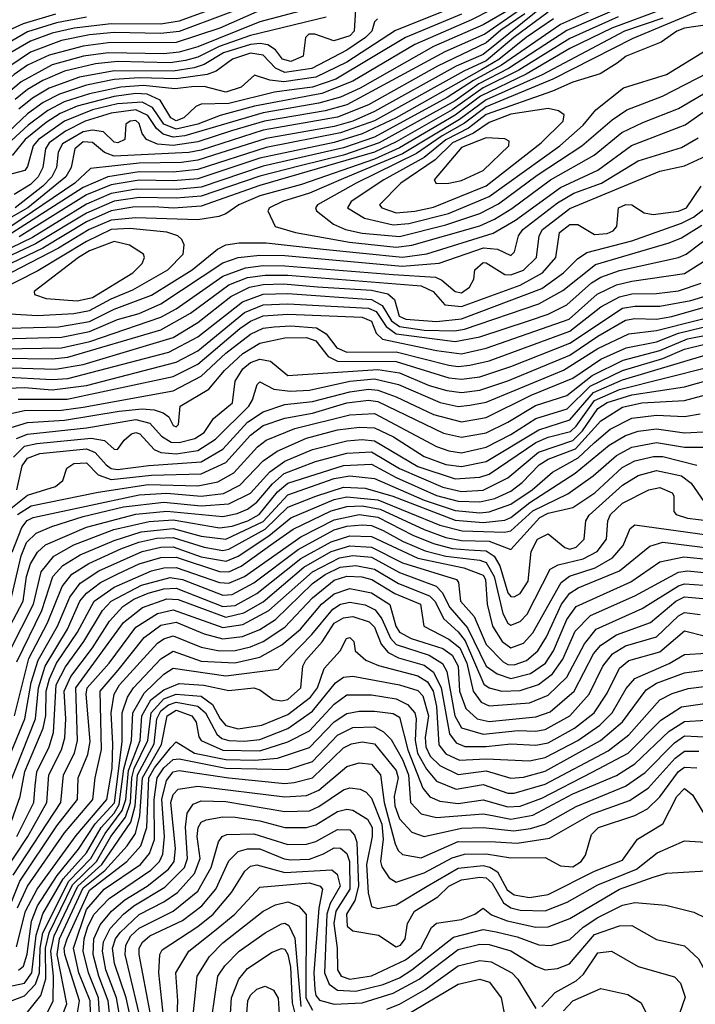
# Model space of a CAD drawing. Extents: x 501367 to 657802, y 482273 to 547541.
# Tile 326 of 656: x 596200 to 598380, y 507884 to 511062. Entities that reach past the tile are written whole.
import ezdxf

# ---------------------------------------------------------------- set-up
doc = ezdxf.new("R2010")
doc.units = 0

msp = doc.modelspace()

# ---------------------------------------------------------------- linework, layer by layer
at = {"layer": '0CON20XD'}
for points in [[(598205.8, 511164.3), (597945, 511047.2), (597754.4, 510915), (597664.1, 510865.9), (597579.4, 510810.6), (597345, 510683.4), (597245, 510648.8), (596985, 510589.6), (596785, 510521.9), (596705, 510514.4), (596575.7, 510515.7), (596495, 510501.6), (596415, 510466.8), (596240.9, 510359.1), (596065.4, 510274.6)], [(597013.3, 511136.7), (596715, 511024.3), (596655, 511017.9), (596505, 511020.7), (596425, 511013.3), (596335, 510994.7), (596235, 510957.4), (596138.5, 510891.5), (596004.7, 510735), (595955, 510705.4), (595935, 510703.6), (595919.9, 510709.9), (595846, 510766), (595717, 510837), (595593.7, 510895), (595435, 511031.2), (595312.1, 511092.1)], [(596983.5, 511156.5), (596715, 511057.2), (596655, 511048.2), (596495, 511049.2), (596375.2, 511034.8), (596305, 511018.8), (596235, 510992.8), (596155, 510946.5), (596091.7, 510888.4), (595985, 510757.6), (595945, 510736.3), (595925, 510743.9), (595881, 510781), (595807.7, 510825), (595654.8, 510895), (595595, 510932.9), (595476.8, 511036.8), (595367.5, 511105)], [(598235.5, 511144.5), (597965, 511027.8), (597776.5, 510905), (597681.7, 510855), (597605, 510800.8), (597359.4, 510665), (597245.1, 510625.1), (597105, 510590.3), (596975, 510557.4), (596785, 510492.5), (596705, 510485.7), (596585, 510488.2), (596505, 510476.9), (596415, 510438.1), (596250.9, 510339.1), (596046.8, 510243.2)], [(597785, 511127), (597657.8, 511062.2), (597475, 510982.1), (597275, 510863.5), (597175, 510823.5), (596957.2, 510782.8), (596847.2, 510752.8), (596775, 510724.5), (596705, 510708.4), (596665, 510725), (596628.3, 510778.3), (596595, 510795.5), (596515, 510790.6), (596435, 510771.6), (596345, 510734.3), (596260.9, 510675), (596243.2, 510655), (596225, 510588.2), (596216.1, 510575), (596155, 510559.2)], [(596415, 511069.9), (596318.3, 511051.7), (596225, 511022.8), (596118.8, 510961.2), (596068.2, 510911.8), (595985, 510808.7), (595945, 510783.1), (595802.2, 510862.2), (595655, 510928.5), (595505, 511054.1), (595425.7, 511115)], [(596315, 511079.9), (596211.5, 511048.5), (596141.9, 511018.1), (596098.9, 510991.1), (596065, 510961.4), (595985, 510858.8), (595953.6, 510836.4), (595926.7, 510836.7), (595665, 510961.6), (595472.3, 511122.3)], [(597625, 511112.9), (597412.3, 511027.7), (597255, 510924.7), (597155, 510877), (597052.1, 510862.1), (597007.1, 510867.1), (596957.3, 510882.7), (596915, 510844.1), (596865, 510827.8), (596795, 510846.6), (596755, 510846), (596700.9, 510839.1), (596599.4, 510849.4), (596526, 510844), (596425, 510823.1), (596343.4, 510796.6), (596290.8, 510769.2), (596227.7, 510722.3), (596077.5, 510585)], [(597125, 511095.3), (596975, 511055.8), (596775, 510974.2), (596715, 510957.3), (596665, 510952.1), (596485, 510955.7), (596405.5, 510944.5), (596305, 510916.2), (596205, 510861.9), (596145, 510810.9)], [(597905, 511118.5), (597695, 510949.9), (597608.2, 510911.9), (597344.6, 510765.4), (597274.8, 510735.2), (597215, 510718), (596995, 510678.4), (596825, 510624.5), (596775, 510608.8), (596721.6, 510601.6), (596585, 510599.3), (596428.6, 510581.4), (596378.1, 510535), (596171.4, 510395)], [(598272.6, 511095), (598110.6, 511035), (597975, 510968.8), (597833.9, 510886.1), (597686.4, 510815), (597605, 510753.9), (597425, 510648.4), (597345, 510612.1), (597109.4, 510530.6), (596975, 510493.2), (596907.4, 510465), (596864.9, 510435.1), (596842.9, 510427.1), (596774.2, 510415.8), (596575, 510423.1), (596495, 510415.5), (596424, 510385), (596325.6, 510324.4), (596173.4, 510246.6)], [(597785, 511097.6), (597695, 511045.6), (597534.7, 510975.3), (597298.4, 510841.6), (597235, 510811.8), (597165, 510792.6), (596985, 510761.7), (596732.7, 510687.3), (596695, 510682.8), (596662.4, 510692.4), (596640.9, 510710.9), (596613.3, 510753.4), (596575, 510771), (596495, 510760.4), (596411, 510735), (596347.3, 510702.7), (596294.9, 510665), (596282.7, 510645), (596274.4, 510585), (596259.4, 510555), (596235, 510530.7), (596182.5, 510497.5)], [(597283, 511095), (597279.2, 511025), (597265, 511009.8), (597213.8, 510993.8), (597152, 511015), (597132.5, 511015), (597122.5, 511005), (597114.7, 510945), (597075, 510927.8), (597047.9, 510935), (597025.1, 510965.1), (597000.9, 510980.9), (596975.8, 510985.7), (596945, 510982.6), (596857.2, 510955), (596795, 510917.7), (596762.7, 510907.3), (596695, 510896.6), (596505, 510897.2), (596393.4, 510876.6), (596295, 510841.4), (596240.9, 510809.1), (596196.9, 510773.1)], [(597815.7, 511095), (597700.2, 511015), (597571.7, 510958.3), (597255, 510787.9), (597185, 510768.1), (596990.3, 510735), (596883.3, 510703.3)], [(598425, 511105.1), (598178.3, 511001.7), (597920.2, 510869.8), (597705, 510780.8), (597635, 510728.6), (597562.6, 510687.4), (597480.2, 510629.8), (597285.9, 510535), (597160.3, 510465), (597154.2, 510455), (597158.1, 510445), (597212.6, 510402.6), (597250.9, 510385), (597305, 510373.1), (597425, 510362.5), (597575, 510400.2), (597685, 510436.5), (597745, 510467.7), (597869.8, 510560.2), (598013.3, 510655), (598111.2, 510738.8), (598158.9, 510771.1), (598274.3, 510815.7), (598495, 510929.8)], [(596965, 511087.5), (596846.2, 511035), (596705, 510988.4), (596485, 510987.8), (596405, 510976.9), (596295, 510947.6), (596225, 510915.5), (596182.2, 510885), (596135, 510844.9), (596024.5, 510715.5), (595985, 510685.4), (595945, 510671.4), (595887.1, 510687.1), (595825, 510741.1), (595766.9, 510776.9), (595604, 510854), (595565, 510877.6), (595415, 511008.1), (595375, 511030.7), (595277.8, 511067.8)], [(597354.7, 511065.3), (597345, 511055.6), (597335.8, 511025), (597315.7, 511005), (597255, 510963.9), (597142.1, 510905), (597055, 510891.7), (597025, 510906.3), (596985, 510948), (596945, 510954.3), (596886.1, 510935), (596833.4, 510896.6), (596804.6, 510885.4), (596705, 510871.7), (596585, 510874.8), (596505, 510868.7), (596415, 510850.8), (596328.1, 510821.9), (596275.2, 510794.8), (596225, 510758.7), (596063.7, 510606.3)], [(597829.2, 511080.8), (597752, 511028), (597705, 510987.1), (597547.7, 510912.3), (597325, 510787.5), (597225, 510747.7), (596985, 510705.2), (596785, 510641.1), (596746.2, 510633.8), (596505, 510622), (596473.1, 510633.1), (596435, 510665.7), (596405, 510667.5), (596378, 510645), (596366.4, 510585), (596349, 510555), (596226.1, 510455), (596065, 510363)], [(598131.1, 511071.1), (597975, 511001.6), (597810.3, 510899.7), (597695, 510842), (597595, 510771.2), (597415, 510667.9), (597345, 510634.8), (596975, 510526.7), (596785, 510460.3), (596695.8, 510454.2), (596632.3, 510457.7), (596565, 510457.3), (596495, 510445.2), (596415, 510409.5), (596274.8, 510325.2), (596071.8, 510228.2)], [(597905, 511086.4), (597794.2, 511005), (597705, 510929.8), (597633.4, 510896.6), (597345, 510735.4), (597235, 510696.6), (596995, 510649.4), (596775, 510578.4), (596695, 510570.4), (596585, 510571.6), (596484.6, 510555.4), (596405, 510520.4), (596175, 510372.7)], [(597625, 511079.9), (597445, 511004.9), (597219.5, 510870.5), (597145, 510844.5), (597085, 510836.6), (597022.1, 510827.9), (596875, 510792.2), (596785, 510790), (596768.3, 510781.7), (596729.5, 510745), (596705, 510735.8), (596687.1, 510745), (596652.7, 510802.7), (596611.4, 510821.4), (596575, 510823.9), (596505, 510814.4), (596385, 510783), (596331, 510759), (596285, 510730.1), (596218, 510675), (596176, 510624)], [(597189.2, 511070.8), (596945, 511011.4), (596843.9, 510976.1), (596775, 510941), (596735, 510930.5), (596685, 510923), (596515, 510926.8), (596445, 510919.5), (596345, 510895.8), (596275, 510866.4), (596225, 510837.1), (596185.3, 510804.7)], [(597921.9, 511065), (597834.1, 511005), (597746.2, 510933.8), (597691, 510901), (597414.6, 510745), (597305, 510693.8), (597215, 510665.6), (596975, 510615.6), (596775, 510548.9), (596695, 510541.9), (596585, 510544.1), (596495, 510529.4), (596415, 510496.4), (596198.6, 510361.4)], [(598275, 511067.6), (598151.2, 511025), (597885.5, 510884.5), (597705, 510804), (597619.4, 510740.6), (597435, 510629.5), (597245, 510549.6), (597135, 510501.8), (597048, 510475), (597005.4, 510455), (597000.9, 510445), (597024.3, 510395), (597089.4, 510375), (597263.6, 510343.6), (597415, 510327.7), (597465, 510334.2), (597685, 510397.3), (597731.9, 510418.1), (597787.7, 510452.3), (597912.4, 510545), (598053.5, 510625), (598142.3, 510697.7), (598210.1, 510730.1), (598325, 510776.1), (598505, 510880.9)], [(598425, 511047), (598345, 511035.3), (598320.2, 511025), (598269.9, 510990.1), (598156.9, 510945), (598127.6, 510922.4), (598072.6, 510887.4), (597985, 510860.9), (597918.8, 510831.2), (597705, 510756.5), (597647.5, 510712.5), (597575, 510674.5), (597505, 510617.6), (597375.2, 510545), (597268.9, 510475), (597257.2, 510455), (597311.9, 510421.9), (597405, 510400.3)], [(597405, 510400.3), (597455, 510404.7), (597583.1, 510436.9), (597715, 510491), (597942.5, 510655), (598018.3, 510721.8), (598059.1, 510770.9), (598147.7, 510842.3), (598287.3, 510885), (598481.8, 511005)], [(596043.3, 510063.2), (596325, 510071.2), (596425, 510088.5), (596505, 510128), (596625, 510172.5), (596755.9, 510255), (596838.4, 510321.6), (596865, 510335.2), (596908.4, 510341.6), (596995, 510341.8), (597178.9, 510321.1), (597435, 510296), (597513.7, 510306.3), (597727.2, 510372.8), (597799.2, 510415), (597945, 510521), (598065, 510576.2), (598174, 510656), (598347.5, 510722.5), (598535, 510855.4)], [(597415, 510439.2), (597475, 510443.9), (597535, 510457), (597705, 510526.2), (597881.9, 510665), (597953.8, 510735), (597956.1, 510755), (597938.3, 510768.3), (597905, 510775.1), (597785, 510757.1), (597715, 510730.9), (597664.5, 510695.5), (597596.3, 510665), (597540, 510610.1), (597429.4, 510535), (597360.9, 510465), (597368.7, 510455), (597415, 510439.2)], [(596883.3, 510703.3), (596775, 510667.8), (596695, 510656), (596645, 510660.8), (596608.8, 510675), (596594.8, 510694.8), (596585, 510727.5), (596575, 510736.8), (596556.9, 510735), (596541.9, 510725), (596539.2, 510675), (596516.2, 510665), (596505, 510666.9), (596469.9, 510699.9), (596435, 510705.7), (596405, 510700.4), (596338, 510662), (596324.2, 510635), (596318.9, 510585), (596303.4, 510555), (596274.5, 510525), (596185.1, 510455)], [(596145, 510032.4), (596335, 510037.3), (596425, 510055.9), (596515.9, 510094.1), (596585, 510114.3), (596655, 510144.5), (596855, 510277.4), (596905, 510294.5), (596975, 510302), (597055, 510300.6), (597433.9, 510266.1), (597553.3, 510276.7), (597695.9, 510325.9), (597741.4, 510321.4), (597785, 510301.4), (597796.7, 510313.3), (597809.6, 510365), (597822.8, 510385), (597935, 510471.1), (597987.7, 510502.3), (598077.4, 510535), (598195, 510606.6), (598335, 510649.8), (598389.1, 510680.9)], [(597543.7, 510533.7), (597585, 510534.2), (597625, 510543), (597695.8, 510575), (597777.8, 510655), (597779.6, 510669.6), (597765, 510677.9), (597705, 510680.7), (597625, 510649.4), (597536.7, 510545), (597543.7, 510533.7)], [(596145, 510000.2), (596335, 510003.2), (596426.2, 510023.8), (596655, 510102.2), (596705, 510128.4), (596855, 510234.7), (596928.9, 510261.1), (596985, 510268.3), (597055, 510268), (597405, 510239.7), (597541.5, 510231.5), (597561.7, 510221.7), (597605, 510184.5), (597625, 510180.2), (597651, 510199), (597664.7, 510225), (597668.1, 510255), (597695, 510278), (597705, 510277.5), (597765, 510239.3), (597785, 510238.4), (597825, 510253.3), (597867, 510295), (597876.1, 510365), (597886.7, 510385), (597975, 510452.9), (598265, 510573.4), (598345, 510591), (598415, 510622.5)], [(596145, 509970.1), (596305, 509967.4), (596355, 509972.8), (596655, 510060.6), (596751.2, 510115), (596875, 510205.9), (596935, 510229.6), (596992.2, 510237.8), (597065, 510237.9), (597495, 510203), (597533.6, 510185), (597572.1, 510142.1), (597625, 510136.9), (597815, 510205.7), (597887, 510245), (597929.5, 510295), (597942.1, 510375), (597975, 510401.4), (598000.9, 510400.9), (598055, 510368.5), (598095, 510371.9), (598115, 510380.7), (598126.7, 510395), (598131.5, 510455), (598155.2, 510465.2), (598175, 510464.7), (598215, 510438.7), (598243.7, 510433.7), (598325, 510444.1), (598351.5, 510455), (598398.4, 510525)], [(596135, 509939.9), (596315, 509934.1), (596405, 509949.2), (596695, 510036), (596775, 510085.1), (596881.1, 510168.9), (596941.7, 510198.3), (596985, 510207.5), (597050.8, 510209.2), (597160.4, 510200.4), (597335, 510188.7), (597387.4, 510177.4), (597409, 510159), (597423.9, 510105), (597445.5, 510095), (597545, 510087.8), (597625, 510097), (597885, 510194.4), (597954.9, 510245.1), (597999.3, 510290.7), (598029.4, 510310.6), (598175, 510348.7), (598335, 510405.3), (598373.4, 510425), (598425.8, 510465)], [(596135, 509871.2), (596215, 509874.4), (596305, 509867.3), (596415, 509881.1), (596705, 509956.7), (596775, 509993.6), (596925, 510116.7), (596985, 510141.5), (597065.1, 510144.9), (597325, 510131.5), (597350, 510120), (597381.8, 510071.8), (597415, 510048.4), (597605, 510022.9), (597685, 510039), (597845, 510091.7), (597905, 510111.9), (597965, 510141.9), (598045, 510212.8), (598075, 510231.5), (598135, 510252.3), (598325, 510294.3), (598350.3, 510305), (598548.4, 510455)], [(596145, 509909.2), (596305, 509900.6), (596355.6, 509904.4), (596681.3, 509988.7), (596775, 510038.8), (596918.5, 510151.5), (596985, 510176.1), (597065, 510178.6), (597335, 510159.3), (597369.5, 510139.5), (597399.9, 510089.9), (597425, 510071.8), (597505, 510060.2), (597602.4, 510057.6), (597635, 510063.1), (597875, 510144.5), (597951.9, 510188.1), (598058, 510272), (598295, 510341.5), (598335, 510358.4), (598400.6, 510399.4)], [(596257.5, 510107.5), (596375, 510113.7), (596425, 510123.5), (596495, 510161.6), (596565, 510190.6), (596678.1, 510255), (596727.8, 510305), (596730.4, 510335), (596722.9, 510352.9), (596710.6, 510365), (596675, 510376), (596555, 510388.2), (596495, 510385.4), (596415, 510346.5), (596258.2, 510251.8), (596125.7, 510185), (596113.3, 510163.3), (596119.1, 510129.1), (596131.2, 510115), (596257.5, 510107.5)], [(596385, 510154.7), (596434.8, 510165), (596565.2, 510245), (596594.8, 510275), (596602.5, 510295), (596599.1, 510305), (596554.2, 510334.2), (596505, 510346.5), (596425, 510315.6), (596390.2, 510295), (596246.2, 510185), (596248.2, 510175), (596285, 510161.8), (596385, 510154.7)], [(596195, 509837.7), (596352.7, 509837.3), (596695, 509910), (596775, 509950.5), (596909.9, 510065), (596945, 510089.6), (596985, 510106.7), (597065, 510111.4), (597305, 510101.6), (597335, 510088.6), (597350, 510050), (597370.8, 510030.8), (597544.9, 509994.9), (597625, 509983.7), (597705, 510002), (597973, 510095), (598063.5, 510176.5), (598125, 510206), (598175, 510218.7), (598345, 510243.4), (598415, 510286.8)], [(596136, 509784), (596215, 509800.3), (596335, 509801.9), (596405, 509811.1), (596695, 509863.9), (596785, 509911.1), (596865, 509985.8), (596945, 510046.9), (596985, 510066.2), (597020.8, 510070.8), (597075, 510074.5), (597157.6, 510067.6), (597188.7, 510048.7), (597222.9, 510002.9), (597255, 509989.3), (597415, 509990.2), (597585, 509947.5), (597615, 509943.2), (597652.7, 509947.3), (597715, 509961), (597975, 510056.8), (598075, 510135.6), (598135, 510167.6), (598175, 510176.8), (598255, 510178.3), (598325, 510187.4), (598398.3, 510211.7)], [(596145, 509737.4), (596225, 509762.3), (596345, 509769.2), (596521.1, 509798.9), (596595, 509805.6), (596633.3, 509803.3), (596663, 509793), (596680.7, 509780.7), (596695, 509752.5), (596705, 509747.8), (596712.2, 509755), (596717.3, 509815), (596810.6, 509869.4), (596860.5, 509929.5), (596920.4, 509985), (596975, 510018.2), (597055, 510034.9), (597125, 510036), (597155, 510025.6), (597195.5, 509975.5), (597225, 509959.9), (597415, 509958.4), (597585, 509905.7), (597625, 509901.4), (597685, 509909.5), (597785, 509942.6), (597975, 510018.2), (598145, 510130.5), (598185, 510137.6), (598265, 510137), (598365, 510156.2), (598428.9, 510175)], [(596189.4, 509710.6), (596225, 509724.7), (596415, 509744.6), (596575, 509772.1), (596620.3, 509760.3), (596657.5, 509717.5), (596688.5, 509698.5), (596715, 509697.1), (596765, 509710.8), (596795, 509729.8), (596825.4, 509774.6), (596886.2, 509825), (596895.1, 509895), (596920, 509935), (596944.9, 509955.1), (596975, 509966.2), (597009.4, 509959.4), (597065, 509913.2), (597355, 509932.7), (597425, 509922.3), (597521.6, 509881.6), (597578.5, 509865), (597625, 509858.8), (597685, 509866.2), (597775, 509896.6), (597975, 509978.8), (598065, 510040.4), (598155, 510092.1), (598185, 510097.9), (598255, 510095.1), (598303.9, 510103.9), (598495, 510159.5)], [(596179.9, 509650.1), (596215, 509685.3), (596255, 509694.6), (596431, 509711), (596474.1, 509704.1), (596505, 509676), (596515, 509674.4), (596536.7, 509705), (596560.5, 509725), (596575, 509729.3), (596587.2, 509725), (596634.1, 509675), (596655.3, 509665.3), (596705, 509661), (596775, 509671.9), (596831.9, 509708.1), (596938.8, 509815), (596951.1, 509835), (596965.9, 509884.1), (596975, 509893.5), (597019.9, 509869.9), (597073, 509863), (597135, 509866.3), (597264.6, 509895.3), (597345, 509902.8), (597422.4, 509885), (597556.5, 509826.5), (597615, 509814.1), (597652, 509818), (597705, 509827.1), (597955, 509930.6), (598065, 510000.4), (598165, 510047.7), (598255, 510058.4), (598523.2, 510126.8)], [(596155, 509471.6), (596225, 509527.3), (596315.6, 509555), (596339.5, 509575), (596351.8, 509615), (596375, 509629.3), (596415, 509631.8), (596452.7, 509592.7), (596495, 509578.4), (596625, 509592.1), (596785, 509595.7), (596865, 509632.3), (596945, 509721.4), (596985, 509752.1), (597055, 509776), (597145, 509792.5), (597254.9, 509825.1), (597325, 509834.4), (597355, 509830), (597567.3, 509727.3), (597625, 509714.1), (597705, 509728.9), (597775, 509762.9), (597863.6, 509816.4), (597965, 509849.4), (598046.7, 509913.3), (598146.6, 509963.4), (598265, 509994.5), (598355, 510032.1), (598425, 510046.2)], [(596191, 509545), (596207.6, 509622.4), (596225, 509647.2), (596265, 509661.6), (596415, 509677.4), (596443, 509665), (596479.2, 509625), (596495, 509613.4), (596515, 509610.2), (596616.5, 509623.5), (596785, 509634.9), (596855, 509675.6), (596935, 509763), (596985, 509796.9), (597055, 509820.1), (597145, 509829.4), (597265, 509861), (597325, 509869.2), (597355, 509866.2), (597415, 509845.1), (597535, 509787.4), (597625, 509764.1), (597705, 509778.1), (597850.1, 509849.9), (597984.8, 509905), (598075, 509966.7), (598157.1, 510002.8), (598255, 510022.1), (598325, 510050.5), (598405, 510070.2)], [(596193.3, 509465), (596236.6, 509493.4), (596453.2, 509536.8), (596615, 509561.5), (596775, 509557.5), (596839.1, 509570.9), (596890.4, 509599.6), (596966.7, 509683.3), (596995.3, 509704.7), (597087.8, 509742.2), (597265, 509786.8), (597345, 509790.6), (597544.7, 509685), (597585, 509670.3), (597625, 509664.4), (597705, 509682.6), (597785, 509722.8), (597865, 509775.3), (597966, 509806), (598041, 509879), (598145, 509929.7), (598275, 509968.5), (598345, 509998.4), (598410.8, 510015)], [(596176.2, 509343.8), (596206.8, 509423.2), (596224.6, 509445.4), (596243.3, 509455), (596585, 509528.3), (596675, 509533.8), (596785, 509524), (596857.2, 509532.8), (596910.6, 509559.4), (596985, 509637.7), (597030.7, 509669.3), (597125, 509711.6), (597225, 509738.6), (597296.7, 509746.7), (597345, 509744.2), (597405.8, 509715.8), (597505, 509652.4), (597575, 509626.8), (597625, 509619.5), (597705, 509635.8), (597875, 509738.4), (597975, 509770.3), (598051.6, 509858.4), (598145, 509899.4), (598415, 509980)], [(596171.3, 509188.7), (596205, 509331.8), (596222.4, 509375), (596253.4, 509405), (596303.5, 509426.5), (596405, 509459), (596535, 509489.8), (596665, 509504.5), (596785, 509493.1), (596875, 509499.3), (596945, 509534.2), (597007.2, 509602.8), (597055, 509637), (597145.1, 509674.9), (597255, 509703.3), (597305, 509707.2), (597345, 509702.9), (597485, 509620.4), (597605, 509580), (597684.9, 509585.1), (597714.8, 509595.2), (597865, 509697.2), (597905, 509714.6), (597976.8, 509733.2), (597995, 509749.6), (598055, 509833.3), (598135, 509868.7), (598425, 509942)], [(596147.9, 509065), (596211.3, 509185), (596222.4, 509265), (596234.5, 509305.5), (596257, 509343), (596283, 509367), (596415.7, 509424.3), (596575, 509466.4), (596675, 509475.8), (596855, 509459), (596902, 509468), (596935, 509481.9), (596965, 509504.4), (597015.7, 509564.3), (597053.3, 509596.8), (597154.3, 509635.7), (597255, 509663.1), (597335, 509667), (597425, 509613.2), (597565, 509553.3), (597625, 509539.6), (597695, 509543.3), (597775, 509583.3), (597873.4, 509666.6), (597985, 509704.3), (598015.4, 509735), (598065, 509807.3), (598095, 509826.4), (598175, 509851.2), (598345, 509877.3), (598429, 509901)], [(596167.8, 509025), (596244.9, 509175), (596269.6, 509280.4), (596310, 509330), (596375, 509367.2), (596503.9, 509416.1), (596617.5, 509442.5), (596695, 509447.3), (596845, 509422.3), (596885, 509427.7), (596936.2, 509445), (596972.1, 509465), (597031.7, 509538.2), (597065, 509566.2), (597245, 509623.3), (597335, 509627.3), (597414.4, 509584.4), (597545, 509526.8), (597615, 509507.9), (597684.6, 509505.4), (597733.3, 509516.7), (597785, 509540.1), (597821.5, 509568.5), (597876.4, 509625), (597905, 509643.8), (597992.9, 509677.1), (598075, 509767.4), (598145, 509811.5), (598207.5, 509825), (598345, 509832.8), (598456.9, 509863.1)], [(596190.5, 508989.5), (596271.5, 509155), (596307.1, 509265), (596339.3, 509300.7), (596395.4, 509334.6), (596505, 509381.5), (596591.5, 509408.5), (596695, 509419.3), (596785, 509394.8), (596865, 509385.5), (596985, 509442), (597065, 509528.6), (597215, 509581.6), (597265, 509590.2), (597345, 509581.6), (597505, 509511.6), (597605, 509478.4), (597685, 509470.3), (597715, 509473.1), (597785, 509497.9), (597852.9, 509545), (597918.6, 509601.4), (598002.1, 509647.9), (598053.7, 509696.3), (598105, 509740.5), (598175, 509775.6), (598255, 509786), (598345, 509781.4), (598395, 509790.3)], [(596183, 508815), (596229.7, 509000.3), (596289.5, 509115), (596337.5, 509232.5), (596368, 509272), (596422.7, 509307.3), (596526.3, 509353.7), (596584.2, 509375.8), (596641.9, 509388.1), (596695, 509390.9), (596795, 509359), (596855, 509348.9), (596875, 509353.1), (596992, 509418), (597065, 509488.9), (597155, 509524), (597245, 509553.2), (597315, 509549.7), (597403.8, 509523.8), (597605, 509447), (597695, 509439.1), (597765, 509446.7), (597785, 509455.1), (597846.2, 509503.8), (597992, 509598), (598101.6, 509688.4), (598155, 509720.4), (598195, 509733.5), (598255, 509741.3), (598345, 509729), (598425, 509732.4)], [(596140.3, 508619.7), (596216.9, 508805), (596237.4, 508922.6), (596259.8, 508995), (596321.6, 509105), (596361.9, 509198.1), (596395, 509243.2), (596455, 509283.5), (596595, 509345.9), (596655, 509359.5), (596695, 509360.9), (596785, 509328.7), (596865.8, 509314.2), (596905, 509330.9), (597003.6, 509396.4), (597075, 509454.7), (597215, 509513.6), (597255, 509521.8), (597355, 509512.5), (597555, 509430.2), (597627.9, 509412.1), (597765, 509407.5), (597785, 509411.8), (597855, 509476.6), (597968.2, 509531.8), (598050.4, 509589.6), (598125, 509655.9), (598175, 509682.2), (598255, 509697.1), (598345, 509682.4), (598435, 509681.8)], [(596167.1, 508592.9), (596250.7, 508805), (596261.1, 508905), (596281.8, 508975), (596353.8, 509095), (596393.9, 509185), (596415, 509211.5), (596460.9, 509245), (596516.4, 509273.6), (596585, 509305.7), (596655, 509326.5), (596705, 509327.2), (596845, 509280.6), (596875, 509280.3), (596915, 509298.6), (597017.6, 509372.4), (597081.9, 509418.1), (597205, 509476.6), (597255, 509491), (597305, 509492.7), (597362.5, 509482.5), (597505, 509416.3), (597575, 509390.3), (597625, 509381), (597715, 509379.4), (597785, 509352.5), (597878.1, 509455), (597905, 509468.8), (597985, 509487.1), (598055.2, 509534.8), (598143.8, 509616.2), (598185, 509638.6), (598245, 509652.6), (598275, 509651.9), (598384.2, 509624.2)], [(596159.4, 508435), (596201.2, 508555), (596216.8, 508635), (596275.8, 508775), (596284.1, 508815.9), (596285.5, 508895), (596295.8, 508935), (596318.6, 508985), (596386.1, 509085), (596439.9, 509185), (596505, 509230.2), (596625, 509283.1), (596665, 509293.3), (596705, 509294.1), (596845, 509245.1), (596875, 509243.1), (596924.9, 509265.1), (597106.8, 509393.2), (597215, 509447.9), (597295, 509464.6), (597355, 509456.8), (597468.1, 509398.1), (597535, 509371), (597595, 509355.4), (597649, 509351), (597705, 509348.2), (597730.9, 509330.9), (597749.2, 509299.2), (597775, 509212.3), (597785, 509200.2), (597795, 509199.3), (597815, 509210), (597840.5, 509249.5), (597850.5, 509345), (597870.9, 509385), (597905, 509402.2), (597958.3, 509358.3), (597975, 509353.1), (597995, 509359.2), (598021.5, 509385), (598026.9, 509445), (598037.1, 509463), (598145, 509560.1), (598195, 509591.1), (598255, 509606.7), (598335, 509589.9), (598366.2, 509566.2), (598407.1, 509507.1)], [(596190.8, 508425), (596245.3, 508535), (596249.5, 508589.5), (596255.7, 508634.3), (596294.8, 508714.8), (596309, 508761), (596317.8, 508915), (596347.3, 508972.7), (596406.5, 509055), (596467.6, 509155), (596495, 509185.3), (596593.3, 509236.7), (596685, 509261.6), (596724.9, 509254.9), (596855, 509204.3), (596885, 509206.7), (596955, 509244.3), (597098.4, 509351.6), (597215, 509415.2), (597255, 509427.8), (597305, 509431.8), (597335, 509429.8), (597372.9, 509412.9), (597437.3, 509377.3), (597507.9, 509347.9), (597575, 509330.7), (597685, 509318), (597705, 509310), (597730.8, 509265), (597759.2, 509145), (597774.7, 509114.7), (597785, 509107.6), (597815, 509119.6), (597837.1, 509142.9), (597911.4, 509288.6), (597937.6, 509302.4), (598018.4, 509321.6), (598063.3, 509345), (598092.7, 509385), (598097.3, 509445), (598106.3, 509465), (598145, 509501.3), (598230, 509545), (598265, 509552.6), (598305.5, 509535), (598310.5, 509525), (598310.5, 509475), (598317.8, 509465), (598355, 509453.1), (598425, 509444.2)], [(596145, 508301.3), (596226.4, 508425), (596287.5, 508535), (596294.5, 508625), (596334.7, 508705), (596346.1, 508743.9), (596349.3, 508805), (596343.5, 508895), (596365, 508941.9), (596434.9, 509035), (596489.5, 509120.5), (596532.4, 509167.6), (596568.7, 509191.3), (596615, 509210.9), (596665, 509225.4), (596705, 509227.4), (596855, 509168.1), (596895, 509171.5), (596965, 509209.8), (597107.5, 509322.5), (597205, 509377.2), (597265, 509396.3), (597335, 509394.2), (597485, 509323.8), (597632.5, 509292.5), (597695, 509269.5), (597702.8, 509255), (597708.4, 509175), (597724.9, 509105), (597757, 509055), (597785, 509034.2), (597825, 509049.3), (597855, 509082.8), (597947.1, 509245), (597973.7, 509266.3), (598057.1, 509292.9), (598112.2, 509325), (598147.3, 509365), (598169.9, 509420.1), (598185, 509431.8), (598425, 509398.4)], [(596179.1, 508300.9), (596332.3, 508535), (596341, 508625), (596376.7, 508695), (596387, 508735), (596380.6, 508905), (596535, 509116.2), (596596, 509165), (596675, 509192.4), (596711, 509191), (596865, 509133.4), (596922.8, 509147.2), (596985, 509182.6), (597117, 509295), (597204.8, 509345.2), (597265, 509363.6), (597335, 509359.9), (597435, 509308.9), (597609.7, 509255), (597615.7, 509245), (597622.3, 509185), (597665.8, 509135.8), (597705.4, 509045), (597759.4, 508989.4), (597775, 508980.6), (597795, 508979.2), (597835, 508993.2), (597871.5, 509025), (597899.5, 509070.5), (597948.2, 509175), (597975, 509211.2), (598002.2, 509227.8), (598135, 509283.1), (598232.6, 509362.6), (598275, 509375.6), (598445, 509354.5)], [(596145.1, 508144.9), (596200.9, 508280.9), (596320.1, 508459.9), (596386.4, 508545), (596388.8, 508615), (596419.9, 508690.1), (596427.7, 508732.3), (596414.3, 508885), (596418, 508905), (596488.9, 508985), (596575, 509101.5), (596644.6, 509145.4), (596695, 509157.2), (596855, 509100.3), (596920, 509110), (597004, 509155), (597145, 509280.4), (597231.6, 509325), (597275, 509332.3), (597335, 509326.8), (597425, 509277.9), (597543.7, 509233.7), (597563.3, 509213.3), (597587.7, 509165), (597645, 509098.7), (597705, 508975.2), (597740.1, 508950.1), (597785, 508935.3), (597848.5, 508951.5), (597896.2, 508985), (597921.8, 509025), (597965, 509126), (597995, 509167.9), (598171.9, 509248.1), (598265, 509312.4), (598342.2, 509327.8), (598515, 509311.1)], [(596192.7, 508195), (596225.3, 508264.7), (596345, 508437.4), (596436.2, 508545), (596444, 508615), (596464, 508706), (596459.3, 508895), (596517.4, 508962.6), (596601.9, 509068.1), (596655, 509107.5), (596705, 509116.9), (596795, 509080.2), (596855, 509063.4), (596918.7, 509071.3), (596975, 509093.6), (597025, 509126), (597145, 509241.8), (597185, 509271.1), (597234.2, 509295), (597285, 509300.3), (597345, 509288.8), (597422.6, 509242.6), (597522.6, 509202.6), (597539.7, 509185), (597567.9, 509127.9), (597615, 509086.3), (597637.2, 509057.2), (597697.6, 508917.6), (597715, 508904.9), (597755.1, 508895.1), (597815, 508897.1), (597873.5, 508916.5), (597919.1, 508950.9), (597952.1, 508997.9), (597991.8, 509088.2), (598041.6, 509138.4), (598185, 509202.9), (598325, 509279.2), (598355, 509283.2), (598525, 509265.4)], [(596190.2, 508069.8), (596218.4, 508185), (596255.9, 508255.9), (596381.8, 508428.2), (596481, 508545), (596498, 508645), (596501, 508725), (596495.3, 508825), (596504.5, 508885.5), (596522.3, 508915), (596645, 509049.1), (596665, 509063.6), (596695, 509073.7), (596785, 509036.8), (596845, 509024.7), (596895, 509025.7), (596945, 509037.8), (596985.4, 509054.6), (597055, 509101.5), (597145, 509196.3), (597215, 509252.8), (597255, 509266.3), (597303.7, 509263.7), (597336.5, 509255), (597410.4, 509210.3), (597492.6, 509175), (597503.6, 509105), (597585, 509063), (597619.6, 509035), (597642.6, 508985), (597663.2, 508895), (597689.1, 508859.1), (597715, 508847.2), (597845, 508857.5), (597905, 508881.4), (597965, 508939.4), (598022.7, 509047.3), (598060.4, 509095), (598208.4, 509161.6), (598325, 509234.7), (598345, 509240.8), (598406.9, 509236.9)], [(596195.6, 507994.4), (596212.5, 508007.4), (596223.8, 508046.2), (596237.9, 508152.1), (596257.9, 508202.1), (596320.4, 508299.6), (596390, 508385), (596443.8, 508466.2), (596505.4, 508534.6), (596531, 508731), (596530.3, 508825), (596547.8, 508875), (596566.7, 508905), (596655, 508999.4), (596695, 509023.3), (596785, 508991.3), (596894.2, 508985.8), (596975, 509004.2), (597045.5, 509044.5), (597105.7, 509095), (597173.6, 509175), (597215, 509209.4), (597265, 509225.6), (597335, 509212), (597393.9, 509173.9), (597413.2, 509105), (597425.2, 509085), (597463.5, 509065), (597565, 509032.3), (597595, 509011.3), (597614.5, 508975), (597618.5, 508895), (597639, 508839), (597675.7, 508805.7), (597715, 508797.2), (597865, 508812.3), (597911.7, 508828.3), (597989, 508895), (598051.3, 509015), (598075, 509043.6), (598125, 509076.9), (598235, 509116.6), (598316.4, 509185), (598345, 509199.6), (598404.1, 509194.1)], [(596145, 507937.2), (596215, 507952.1), (596239.4, 507985), (596252.8, 508107.2), (596274.6, 508175.4), (596340.7, 508289.3), (596415, 508372.5), (596463.3, 508455), (596505, 508501), (596521.3, 508528.7), (596536.2, 508643.8), (596561, 508735), (596565.2, 508824.8), (596601.9, 508888.1), (596665, 508949.6), (596695, 508969.4), (596865, 508944.5), (597034.4, 508965.6), (597142.9, 509077.1), (597210.2, 509159.8), (597235, 509175.6), (597265, 509182.4), (597315, 509172.9), (597346.9, 509156.9), (597368.4, 509128.4), (597396.1, 509066.1), (597415, 509044.9), (597520.7, 509010.7), (597564.5, 508984.4), (597578, 508958), (597603.5, 508815), (597625, 508776.8), (597695, 508755.5), (597807.7, 508767.7), (597864.5, 508765.5), (597895, 508770.6), (597974.9, 508815.1), (598037.7, 508885), (598080.9, 508975), (598113.1, 509015), (598155, 509041.2), (598255, 509070.4), (598325, 509137.4), (598345, 509149.1), (598395, 509141.7)], [(596145, 507884.4), (596215, 507911.3), (596251, 507949), (596263.6, 507985), (596265.7, 508065), (596275, 508114.8), (596358.4, 508281.6), (596429.8, 508355), (596475.6, 508435), (596530.8, 508509.2), (596542.6, 508545), (596551.4, 508638.6), (596588.6, 508735), (596593.5, 508815), (596623.4, 508866.6), (596665, 508899.4), (596715, 508919.8), (596794.2, 508914.3), (596875, 508897.2), (596955.4, 508905.4), (596975, 508899.3), (597018.2, 508868.2), (597045, 508863.8), (597065, 508867.5), (597107.1, 508905), (597113.3, 508975), (597123, 508995), (597175.9, 509054.1), (597215, 509114.6), (597245, 509131.9), (597275, 509135.3), (597328, 509118), (597345, 509101.5), (597366.6, 509046.6), (597389, 509019), (597421.9, 509001.9), (597505, 508978.2), (597535, 508956), (597559.8, 508905), (597586.7, 508756.7), (597607.9, 508727.9), (597636.5, 508716.5), (597705, 508715.9), (597785, 508724.6), (597865, 508720.2), (597905, 508728.1), (597990, 508775), (598052.9, 508825), (598095, 508888), (598135, 508968.6), (598165, 508993.7), (598265, 509021.4), (598345, 509089), (598480.5, 509055)], [(596225, 507858.3), (596267.8, 507912.2), (596283.8, 507966.2), (596282.8, 508065), (596295.1, 508114.9), (596370.6, 508269.4), (596447.6, 508345), (596494.5, 508425), (596541.6, 508488.4), (596557, 508535), (596562, 508615), (596569.5, 508645), (596613.5, 508735), (596623.7, 508825), (596665, 508869.4), (596705, 508884.6), (596785, 508878.4), (596821.8, 508851.8), (596846.3, 508805), (596865, 508783.3), (596905, 508773.1), (596980.8, 508785), (597065, 508819.8), (597138, 508875), (597161, 508905), (597182.4, 508967.6), (597233.8, 509025), (597254.6, 509065), (597265, 509067.5), (597278.5, 509055), (597282.5, 509025), (597316.4, 508995), (597357.1, 508977.1), (597485, 508943.8), (597515.2, 508925.2), (597534.2, 508895), (597544.4, 508845), (597551.8, 508721.8), (597575, 508692.2), (597618.5, 508671.5), (597705, 508676.7), (597845, 508669.9), (597895, 508680.5), (598000.4, 508735), (598071.5, 508785), (598111, 508825), (598157.1, 508902.9), (598185, 508935.6), (598295.8, 508984.2), (598345, 509013.1), (598415, 509017.1)], [(596289, 507855), (596308.4, 507895), (596308.6, 507975), (596300, 508055), (596311.4, 508105), (596387.9, 508265), (596465, 508335.1), (596558.2, 508471.8), (596572.1, 508525), (596579.6, 508625), (596634.1, 508725), (596642.8, 508805), (596655, 508831.2), (596679.6, 508850.3), (596705, 508859.4), (596775, 508846.1), (596799.8, 508825), (596835.7, 508755.7), (596852.3, 508742.3), (596875.1, 508735.1), (596925, 508732.8), (596975, 508738.6), (597065.4, 508774.6), (597145, 508830.3), (597218.8, 508921.2), (597245, 508939.4), (597275, 508942.6), (597425, 508915.5), (597485, 508897), (597500.1, 508880.1), (597519, 508815), (597508.1, 508745), (597510.3, 508715), (597524.3, 508685), (597555, 508654.3), (597615, 508625.4), (597705, 508637.5), (597785, 508614.1), (597825, 508616.8), (597895, 508636.5), (598073.8, 508735), (598145, 508796.1), (598221.3, 508898.7), (598255, 508920.7), (598295, 508935.6), (598345, 508953.6), (598415, 508963)], [(596330.7, 507829.3), (596351.6, 507885), (596321.3, 508045), (596328.7, 508095), (596405, 508259.3), (596474.2, 508315.8), (596546.2, 508395), (596573.1, 508435), (596587.9, 508492.1), (596595.8, 508615), (596657.7, 508722.3), (596675.3, 508815), (596705, 508833.6), (596755, 508815.4), (596768.8, 508795), (596777.7, 508747.7), (596786, 508735), (596855, 508704.3), (596975, 508702.5), (597065, 508731.1), (597135, 508766.2), (597215, 508852.7), (597255, 508883), (597335, 508882.6), (597415, 508870.1), (597451.1, 508851.1), (597475.1, 508825), (597479.3, 508805), (597475.4, 508735), (597483.7, 508695), (597512.5, 508642.5), (597545, 508604.5), (597608.3, 508578.3), (597695, 508592.9), (597775, 508565.9), (597795, 508564.9), (597895, 508594.5), (598098.1, 508701.9), (598165, 508754.2), (598265, 508866.2), (598305, 508886.9), (598356.7, 508903.3), (598425, 508911.9)], [(596383.2, 507836.8), (596393, 507895), (596345.2, 508045), (596343.9, 508065), (596352.6, 508095), (596425, 508252.2), (596545.7, 508345), (596590.5, 508395), (596610.1, 508455), (596617.1, 508615), (596635, 508647.1), (596687.5, 508712.6), (596705, 508731), (596764.2, 508695), (596865, 508674.5), (596958.6, 508671.4), (597031.5, 508678.5), (597135, 508712.5), (597215, 508795.4), (597255, 508822.6), (597295, 508830.3), (597345, 508830.3), (597405, 508822.9), (597425, 508810.7), (597451.8, 508705), (597501.1, 508581.1), (597523.4, 508553.4), (597555, 508539.2), (597615, 508531.5), (597695, 508543.5), (597775, 508521.2), (597815, 508523.7), (597885, 508549.5), (598047.1, 508632.9), (598163.1, 508695), (598268.9, 508801.1), (598335, 508844.4), (598425, 508856.6)], [(596428, 507855), (596427.6, 507895), (596391.1, 507985), (596373.8, 508065), (596415, 508190.1), (596472.6, 508255), (596589.7, 508335), (596619, 508371), (596634.6, 508415.4), (596633.7, 508545), (596643.8, 508615), (596665, 508647.3), (596695, 508674.3), (596715, 508676.3), (596865, 508646.5), (597065, 508641.6), (597145, 508667.7), (597225, 508752.3), (597275, 508777.1), (597345, 508779.4), (597373.8, 508763.8), (597398.6, 508738.6), (597435, 508673.8), (597454.1, 508625), (597461.2, 508535), (597495, 508498.4), (597545, 508486.8), (597695, 508498.9), (597725, 508493.4), (597785, 508482), (597855, 508494.5), (597985, 508562.8), (598125, 508622.7), (598185, 508659.6), (598294.9, 508765.1), (598345, 508796.9), (598415, 508801.2)], [(596458.9, 507835), (596454.4, 507905), (596421.7, 507985), (596404.8, 508055), (596407.5, 508095), (596419.4, 508135), (596440.3, 508175), (596488.5, 508225), (596623.4, 508316.6), (596651.2, 508345), (596661.5, 508368.5), (596667.5, 508425), (596658.5, 508545), (596673.9, 508606.1), (596695, 508634.2), (596715, 508638.5), (596875, 508614.4), (597055, 508596.8), (597085, 508599.8), (597145, 508614.6), (597245, 508712.2), (597270.9, 508725), (597305, 508731), (597345, 508724.5), (597415, 508638.4), (597421.4, 508615), (597408.4, 508555), (597410.1, 508525), (597425, 508482.9), (597465, 508440), (597505, 508425.5), (597625, 508452), (597695, 508454.9), (597794.1, 508444.1), (597848.5, 508451.5), (597894.6, 508465.4), (597995, 508522.2), (598155, 508588), (598217.5, 508632.5), (598312.2, 508727.8), (598345, 508750), (598555, 508739.7)], [(596492.5, 507825), (596485.7, 507895), (596454.8, 507975), (596437.2, 508045), (596438.7, 508095), (596460, 508140), (596495.8, 508185), (596539, 508221), (596611.5, 508265), (596679.9, 508320.1), (596698.7, 508345), (596702.9, 508387.1), (596687.5, 508535), (596695, 508561), (596711.3, 508578.7), (596775, 508588.1), (597055, 508553.8), (597125, 508557.9), (597165, 508575.4), (597255, 508651.5), (597295, 508662.8), (597335, 508658.8), (597364.3, 508625), (597375.9, 508535), (597411.5, 508401.5), (597420.8, 508380.7), (597435, 508367.7), (597495, 508357), (597615, 508409.1), (597735, 508408), (597805.5, 508404.5), (597909.7, 508420.3), (598045, 508497.7), (598167.8, 508542.2), (598228.1, 508581.9), (598315, 508678.3), (598345, 508701.1), (598391, 508701)], [(596526.8, 507825), (596512.4, 507905), (596478.4, 507995), (596466.6, 508055), (596470.3, 508085), (596491.7, 508128.3), (596534.9, 508175), (596568.4, 508201.6), (596668.2, 508261.8), (596731.4, 508325), (596741.9, 508355), (596734.5, 508455.5), (596740.8, 508500.7), (596759.9, 508530.1), (596785, 508540.3), (596865, 508538.1), (597055, 508506.2), (597135, 508508.2), (597165, 508521.9), (597245, 508576.5), (597265, 508582.6), (597298.8, 508578.8), (597318.3, 508568.3), (597335, 508549.2), (597368, 508465), (597372.7, 508417.3), (597364.4, 508345), (597368, 508328), (597392.5, 508292.5), (597415, 508278.1), (597505, 508307.9), (597595, 508356.7), (597635, 508368.3), (597705, 508369.7), (597785, 508356.8), (597895, 508358), (597945, 508331.2), (597985, 508327.6), (598011.6, 508345), (598025.7, 508365), (598045, 508432.3), (598067.7, 508455), (598185, 508493.7), (598225.1, 508514.9), (598265, 508553.4), (598325, 508635.4), (598345, 508649.7), (598385, 508647.1)], [(596562.5, 507815), (596543, 507905), (596505.9, 508015.9), (596499.7, 508065), (596509.4, 508095), (596524, 508116), (596585, 508173.4), (596665, 508214.2), (596709.4, 508245), (596763.9, 508306.1), (596782.5, 508355), (596772.9, 508425), (596775.4, 508454.6), (596785, 508471.3), (596801.2, 508478.8), (596855, 508489), (596895, 508488.4), (596975, 508476.2), (597055, 508454.1), (597125, 508454.9), (597155, 508462.8), (597225, 508506.7), (597255, 508514.2), (597275, 508511), (597321.7, 508481.7), (597337.4, 508455), (597337.5, 508425), (597319.1, 508335), (597323.8, 508243.8), (597335, 508199.6), (597355, 508192.6), (597415, 508205.2), (597515, 508264.9), (597615, 508323.1), (597695, 508331.7), (597716.8, 508326.8), (597741.2, 508311.2), (597773.2, 508253.2), (597795, 508237.3), (597845, 508228.9), (597905, 508237.9), (598055, 508313.7), (598145, 508349.5), (598193.4, 508416.6), (598275, 508466.4), (598320, 508555), (598345, 508580.7), (598370.4, 508560.4), (598405, 508502.6)], [(596599.2, 507795), (596539.9, 508045), (596542.5, 508075), (596559, 508105), (596585, 508129.3), (596695.2, 508185), (596775, 508249.2), (596817.9, 508325), (596841.4, 508408.6), (596853.7, 508425), (596868, 508432), (596955, 508434.4), (597065, 508399.7), (597125, 508401), (597155, 508409.5), (597225, 508448.1), (597265, 508447.1), (597280.3, 508430.3), (597287.7, 508407.7), (597293.5, 508265), (597281.6, 508218.4), (597254.2, 508175), (597256, 508136), (597275, 508120.6), (597357.5, 508107.5), (597415, 508069.5), (597428.6, 508075), (597443.2, 508095), (597451.6, 508145), (597473.8, 508185), (597548.9, 508231.1), (597584.4, 508265), (597625, 508285.5), (597685, 508294.5), (597705, 508291.7), (597724.7, 508274.7), (597761.2, 508211.2), (597785, 508195.6), (597815, 508187.7), (597895, 508185.1), (597966.4, 508213.6), (598065, 508269.8), (598190, 508320), (598256.8, 508373.2), (598345, 508411), (598535, 508400)], [(596632.9, 507795), (596584.9, 508045.1), (596585.1, 508065), (596596.1, 508083.9), (596620.2, 508105), (596725.4, 508154.6), (596788, 508202), (596833.3, 508255), (596875, 508347.4), (596905, 508376.8), (596935, 508385.9), (596975, 508386), (597053, 508353.1), (597075, 508349.7), (597135, 508352.2), (597180.5, 508369.5), (597215, 508388.8), (597235, 508387.4), (597255, 508370.2), (597263.8, 508345), (597265.4, 508255), (597219.9, 508185), (597214, 508145), (597224.4, 508065), (597225.2, 507995), (597237.1, 507975), (597265, 507965.4), (597335, 507975.8), (597445, 508027), (597494.5, 508065), (597528.7, 508131.3), (597545, 508145.8), (597625, 508158), (597668.2, 508175), (597695, 508194.2), (597722.6, 508172.6), (597773.2, 508153.2), (597865, 508132.9), (597905, 508133.7), (597975, 508160.3), (598135, 508255.6), (598243.9, 508293.9), (598287.1, 508307.1), (598415, 508314.8)], [(596664.7, 507834.7), (596648.6, 507985), (596652.3, 508045), (596659.9, 508060.1), (596775.1, 508134.9), (596823.8, 508175), (596882.9, 508245), (596926.4, 508313.6), (596945, 508329.4), (596965, 508334.1), (597055, 508309.6), (597207.5, 508317.5), (597224.3, 508304.3), (597233.9, 508265), (597201.2, 508208.8), (597190.9, 508175), (597183.6, 507985), (597198.8, 507948.8), (597225, 507929.2), (597285, 507926.3), (597372.6, 507947.4), (597425, 507969.3), (597465, 507994.7), (597599.9, 508100.1), (597695, 508124.9), (597737.5, 508117.5), (597805, 508101.5), (597875, 508075.5), (597915, 508073.8), (597975, 508092.7), (598017.6, 508132.4), (598065, 508164.4), (598145, 508203.7), (598185, 508212.8), (598285, 508204.1), (598375, 508181.5), (598415, 508161.5)], [(596703.5, 507743.5), (596710.5, 507895), (596703.9, 507985), (596745.7, 508055), (596828.7, 508121.3), (596893.8, 508175), (596975, 508262.4), (597135, 508275.5), (597169.7, 508265), (597176.6, 508255), (597165.5, 508194.5), (597148.6, 507985), (597151.8, 507931.8), (597155, 507912.3), (597167.6, 507897.6), (597215, 507883.9), (597305, 507889.1), (597405, 507919.5), (597488.3, 507965), (597615, 508060.2), (597685, 508077.7), (597715, 508077.3), (597785, 508056.6), (597865, 508006.8), (597895, 507995.2), (597935, 507999.6), (597973.9, 508015)], [(596752.9, 507785), (596773, 507975), (596812.2, 508037.8), (596855, 508081.8), (596985.6, 508184.4), (597025, 508205.2), (597065, 508214.5), (597100.3, 508200.3), (597123.7, 508173.7), (597122.9, 507905), (597144.5, 507865)], [(596809.8, 507775), (596839.5, 507975), (596861.7, 508008.3), (596908, 508055), (596991.9, 508115), (597045, 508144.1), (597055, 508145.9), (597068.3, 508138.3), (597087.2, 508097.2), (597106.8, 507876.8)], [(597973.9, 508015), (598055, 508109.2), (598135, 508136.6), (598175, 508138.5), (598255, 508092.5), (598345, 508072.4), (598390.4, 508030.4), (598420, 507975), (598434, 507895), (598425, 507864.5)], [(596876.9, 507803.1), (596883.2, 507905), (596907.4, 507965), (596935, 507999), (597015, 508051.7), (597045, 508063.8), (597055, 508061.6), (597065, 508044.7), (597073.9, 508003.9), (597078.6, 507888.6), (597092.8, 507832.8)], [(597885, 507875.6), (597928, 507922), (597995, 507959.9), (598019.1, 507980.9), (598065, 508049.7), (598108.8, 508055), (598195, 508005.4), (598312.3, 507972.3), (598332.2, 507952.2), (598346.5, 507906.5), (598291.5, 507745)], [(597385, 507868.4), (597425, 507884.4), (597508.3, 507931.7), (597615, 508008), (597685, 508025.4), (597721, 508021), (597788.1, 507985), (597806.8, 507965), (597865, 507870)], [(597437.1, 507842.9), (597615, 507949), (597685, 507964.8), (597715.6, 507955.6), (597753.8, 507905), (597763.2, 507855)], [(596926.2, 507775), (596936.2, 507895), (596945, 507912.9), (596965, 507932.3), (596992.4, 507942.4), (597019.2, 507929.1), (597033.4, 507903.4), (597037.8, 507835)], [(597955, 507862.4), (597984.2, 507895), (598075, 507934.7), (598161.9, 507915), (598205, 507888.2), (598221.4, 507855)]]:
    msp.add_lwpolyline(points, dxfattribs=at)

doc.saveas('drawing.dxf')
